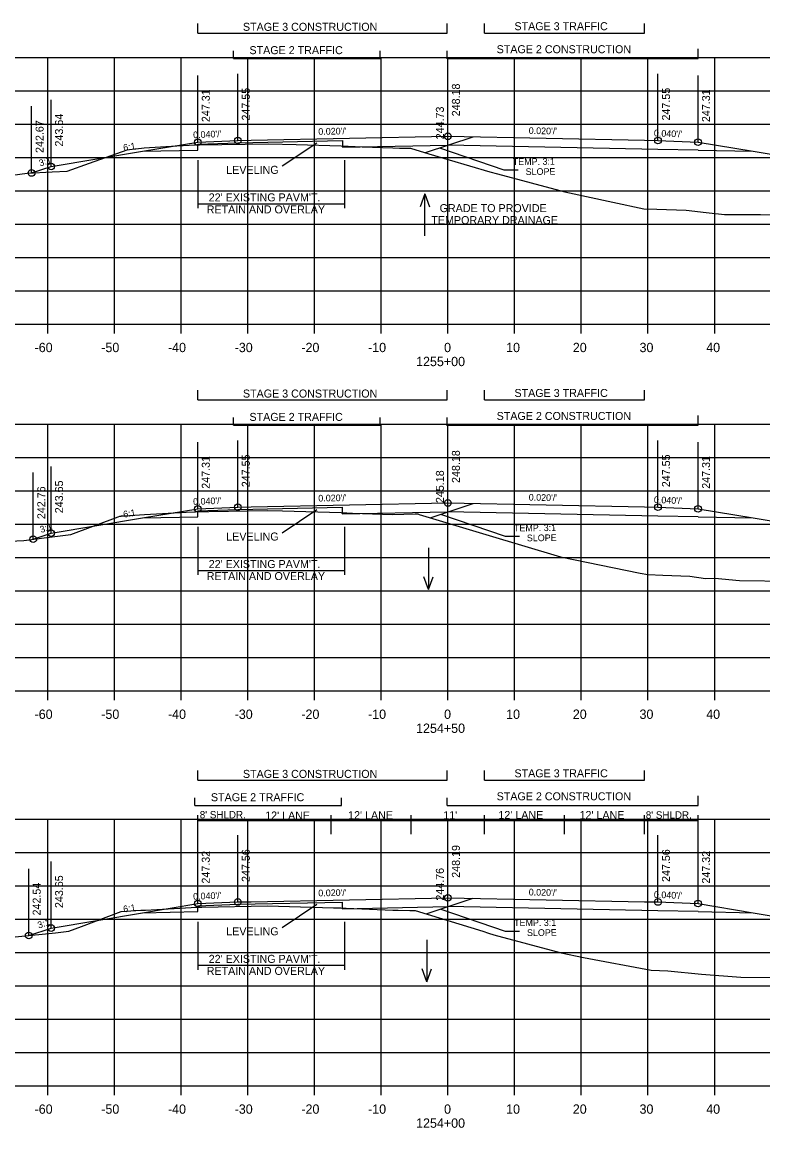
# Model space of a CAD drawing. Extents: x 1342547 to 1344156, y -1532351 to -1517216.
# Drawn here: x 1342639 to 1342750.1, y -1526581.6 to -1526415.7 of the extents above; entities that cross this region are included whole.
import ezdxf

# ---------------------------------------------------------------- set-up
doc = ezdxf.new("R2010")
doc.units = 0
for name, color, linetype in [('R_Alt Surface', 7, 'Continuous'), ('R_Axis', 7, 'Continuous'), ('R_Axis Annot', 7, 'Continuous'), ('R_Draft', 7, 'Continuous'), ('R_Exist Surface', 7, 'Continuous'), ('R_Fin Surface', 7, 'Continuous'), ('R_Grid', 7, 'Continuous'), ('R_No Plot', 7, 'Continuous'), ('R_Water', 7, 'Continuous'), ('R_Xsect Elev', 7, 'Continuous'), ('R_Xsect Slope', 7, 'Continuous')]:
    doc.layers.add(name, color=color, linetype=linetype)

msp = doc.modelspace()

# ---------------------------------------------------------------- linework, layer by layer
at = {"layer": 'R_Alt Surface'}
for points in [[(1342665.37, -1526434.93), (1342665.37, -1526434.05), (1342671.37, -1526433.81), (1342687.05, -1526433.49)], [(1342687.05, -1526433.49), (1342687.05, -1526434.49), (1342702.87, -1526434.18)], [(1342657.09, -1526435.09), (1342665.37, -1526434.93)], [(1342740.37, -1526434.93), (1342734.37, -1526434.81), (1342702.87, -1526434.18)], [(1342740.37, -1526434.93), (1342748.64, -1526435.09)], [(1342657.09, -1526490.09), (1342665.37, -1526489.92)], [(1342665.37, -1526489.92), (1342665.37, -1526489.04), (1342671.37, -1526488.8), (1342687.04, -1526488.49)], [(1342687.04, -1526488.49), (1342687.04, -1526489.49), (1342702.87, -1526489.17)], [(1342740.37, -1526489.92), (1342734.37, -1526489.8), (1342702.87, -1526489.17)], [(1342740.37, -1526489.92), (1342748.64, -1526490.09)], [(1342665.37, -1526549.13), (1342665.37, -1526548.25), (1342671.37, -1526548.01), (1342687.03, -1526547.7)], [(1342687.03, -1526547.7), (1342687.03, -1526548.7), (1342702.87, -1526548.38)], [(1342657.09, -1526549.3), (1342665.37, -1526549.13)], [(1342740.37, -1526549.13), (1342734.37, -1526549.01), (1342702.87, -1526548.38)], [(1342740.37, -1526549.13), (1342748.64, -1526549.3)]]:
    msp.add_lwpolyline(points, dxfattribs=at)
at = {"layer": 'R_Axis'}
for p, q in [((1342562.87, -1526461.02), (1342842.87, -1526461.02)), ((1342642.87, -1526462.42), (1342642.87, -1526461.02)), ((1342652.87, -1526462.42), (1342652.87, -1526461.02)), ((1342662.87, -1526462.42), (1342662.87, -1526461.02)), ((1342672.87, -1526462.42), (1342672.87, -1526461.02)), ((1342682.87, -1526462.42), (1342682.87, -1526461.02)), ((1342692.87, -1526462.42), (1342692.87, -1526461.02)), ((1342702.87, -1526462.42), (1342702.87, -1526461.02)), ((1342712.87, -1526462.42), (1342712.87, -1526461.02)), ((1342722.87, -1526462.42), (1342722.87, -1526461.02)), ((1342732.87, -1526462.42), (1342732.87, -1526461.02)), ((1342742.87, -1526462.42), (1342742.87, -1526461.02)), ((1342562.87, -1526516.02), (1342842.87, -1526516.02)), ((1342642.87, -1526517.42), (1342642.87, -1526516.02)), ((1342652.87, -1526517.42), (1342652.87, -1526516.02)), ((1342662.87, -1526517.42), (1342662.87, -1526516.02)), ((1342672.87, -1526517.42), (1342672.87, -1526516.02)), ((1342682.87, -1526517.42), (1342682.87, -1526516.02)), ((1342692.87, -1526517.42), (1342692.87, -1526516.02)), ((1342702.87, -1526517.42), (1342702.87, -1526516.02)), ((1342712.87, -1526517.42), (1342712.87, -1526516.02)), ((1342722.87, -1526517.42), (1342722.87, -1526516.02)), ((1342732.87, -1526517.42), (1342732.87, -1526516.02)), ((1342742.87, -1526517.42), (1342742.87, -1526516.02)), ((1342562.87, -1526575.24), (1342842.87, -1526575.24)), ((1342642.87, -1526576.64), (1342642.87, -1526575.24)), ((1342652.87, -1526576.64), (1342652.87, -1526575.24)), ((1342662.87, -1526576.64), (1342662.87, -1526575.24)), ((1342672.87, -1526576.64), (1342672.87, -1526575.24)), ((1342682.87, -1526576.64), (1342682.87, -1526575.24)), ((1342692.87, -1526576.64), (1342692.87, -1526575.24)), ((1342702.87, -1526576.64), (1342702.87, -1526575.24)), ((1342712.87, -1526576.64), (1342712.87, -1526575.24)), ((1342722.87, -1526576.64), (1342722.87, -1526575.24)), ((1342732.87, -1526576.64), (1342732.87, -1526575.24)), ((1342742.87, -1526576.64), (1342742.87, -1526575.24))]:
    msp.add_line(p, q, dxfattribs=at)
at = {"layer": 'R_Draft'}
for p, q in [((1342665.37, -1526417.36), (1342665.37, -1526415.93)), ((1342702.78, -1526417.36), (1342702.78, -1526415.93)), ((1342708.37, -1526417.36), (1342708.37, -1526415.93)), ((1342732.37, -1526417.36), (1342732.37, -1526415.93)), ((1342665.37, -1526417.36), (1342702.78, -1526417.36)), ((1342708.37, -1526417.36), (1342732.37, -1526417.36)), ((1342670.72, -1526421.16), (1342670.72, -1526420.01)), ((1342692.72, -1526421.25), (1342692.72, -1526420.01)), ((1342702.78, -1526421.25), (1342702.78, -1526420.01)), ((1342740.38, -1526421.16), (1342740.38, -1526419.72)), ((1342670.72, -1526421.16), (1342692.72, -1526421.16)), ((1342702.78, -1526421.16), (1342740.38, -1526421.16)), ((1342699.49, -1526435.3), (1342706.64, -1526432.92)), ((1342665.37, -1526436.45), (1342665.37, -1526443.64)), ((1342687.37, -1526436.45), (1342687.37, -1526443.64)), ((1342665.37, -1526442.97), (1342687.37, -1526442.97)), ((1342665.37, -1526472.36), (1342665.37, -1526470.93)), ((1342702.78, -1526472.36), (1342702.78, -1526470.93)), ((1342708.37, -1526472.36), (1342708.37, -1526470.93)), ((1342732.37, -1526472.36), (1342732.37, -1526470.93)), ((1342665.37, -1526472.36), (1342702.78, -1526472.36)), ((1342708.37, -1526472.36), (1342732.37, -1526472.36)), ((1342670.72, -1526476.16), (1342670.72, -1526475.01)), ((1342692.72, -1526476.25), (1342692.72, -1526475.01)), ((1342702.78, -1526476.25), (1342702.78, -1526475.01)), ((1342740.38, -1526476.16), (1342740.38, -1526474.72)), ((1342670.72, -1526476.16), (1342692.72, -1526476.16)), ((1342702.78, -1526476.16), (1342740.38, -1526476.16)), ((1342700.23, -1526490.05), (1342706.64, -1526487.92)), ((1342665.37, -1526491.44), (1342665.37, -1526498.64)), ((1342687.37, -1526491.44), (1342687.37, -1526498.64)), ((1342665.37, -1526497.96), (1342687.37, -1526497.96)), ((1342665.37, -1526529.4), (1342665.37, -1526527.97)), ((1342702.78, -1526529.4), (1342702.78, -1526527.97)), ((1342708.37, -1526529.4), (1342708.37, -1526527.97)), ((1342732.37, -1526529.4), (1342732.37, -1526527.97)), ((1342665.37, -1526529.4), (1342702.78, -1526529.4)), ((1342708.37, -1526529.4), (1342732.37, -1526529.4)), ((1342664.93, -1526533.19), (1342664.93, -1526532.05)), ((1342686.94, -1526533.19), (1342686.94, -1526532.05)), ((1342702.78, -1526533.19), (1342702.78, -1526532.05)), ((1342740.38, -1526533.19), (1342740.38, -1526531.76)), ((1342664.93, -1526533.19), (1342686.94, -1526533.19)), ((1342702.78, -1526533.19), (1342740.38, -1526533.19)), ((1342699.6, -1526549.47), (1342706.64, -1526547.13)), ((1342665.37, -1526550.65), (1342665.37, -1526557.85)), ((1342687.37, -1526550.65), (1342687.37, -1526557.85)), ((1342665.37, -1526557.17), (1342687.37, -1526557.17))]:
    msp.add_line(p, q, dxfattribs=at)
at = {"layer": 'R_Exist Surface'}
for points in [[(1342633.14, -1526439.28), (1342639.79, -1526438.38), (1342643.56, -1526438.2), (1342645.79, -1526438.07), (1342649.15, -1526436.88), (1342654.77, -1526434.86), (1342655.52, -1526434.78), (1342656.06, -1526434.73), (1342657.33, -1526434.59), (1342662.22, -1526434.3), (1342665.04, -1526434.13), (1342669, -1526434.07), (1342675.95, -1526433.96), (1342680.13, -1526434.08), (1342686.89, -1526434.28), (1342690.04, -1526434.41), (1342694.63, -1526434.6), (1342695.63, -1526434.63), (1342696.4, -1526434.65), (1342697.25, -1526434.65), (1342700.02, -1526435.46), (1342709.18, -1526438.16), (1342710.29, -1526438.47), (1342720.38, -1526441.19), (1342727.59, -1526442.73), (1342732.23, -1526443.75), (1342734.19, -1526443.8), (1342738.61, -1526443.91), (1342741.6, -1526444.28), (1342744.36, -1526444.58), (1342749.73, -1526444.6), (1342766.28, -1526444.64)], [(1342636.21, -1526493.62), (1342639.28, -1526493.45), (1342642.34, -1526493.05), (1342646.32, -1526492.55), (1342653.45, -1526489.9), (1342653.7, -1526489.81), (1342653.83, -1526489.8), (1342653.87, -1526489.8), (1342653.92, -1526489.79), (1342654.03, -1526489.79), (1342654.38, -1526489.77), (1342657.39, -1526489.58), (1342663.61, -1526489.24), (1342665.01, -1526489.16), (1342667.01, -1526489.13), (1342675.86, -1526488.98), (1342678.05, -1526489.04), (1342686.88, -1526489.28), (1342688.59, -1526489.35), (1342694.54, -1526489.56), (1342697.94, -1526489.49), (1342698.17, -1526489.48), (1342698.35, -1526489.48), (1342698.58, -1526489.55), (1342709.05, -1526492.72), (1342719.25, -1526495.79), (1342719.76, -1526495.93), (1342731.69, -1526498.37), (1342732.84, -1526498.58), (1342735.11, -1526498.66), (1342739.13, -1526498.84), (1342741.51, -1526499.16), (1342742.9, -1526499.1), (1342746.61, -1526499.48), (1342761.7, -1526499.67)], [(1342632.87, -1526553.43), (1342644.06, -1526552.29), (1342646.05, -1526552.04), (1342647.94, -1526551.34), (1342653.87, -1526549.12), (1342656.84, -1526548.93), (1342657.52, -1526548.89), (1342664.4, -1526548.5), (1342665.03, -1526548.46), (1342665.96, -1526548.45), (1342675.82, -1526548.28), (1342685.71, -1526548.55), (1342686.84, -1526548.58), (1342687.64, -1526548.62), (1342694.61, -1526548.9), (1342695.39, -1526548.92), (1342697.14, -1526548.97), (1342697.47, -1526548.98), (1342697.98, -1526548.97), (1342708.1, -1526552.08), (1342708.95, -1526552.34), (1342709.77, -1526552.59), (1342719.87, -1526555.32), (1342723.22, -1526556.01), (1342733.33, -1526557.92), (1342735.85, -1526558), (1342740.88, -1526558.52), (1342746.8, -1526558.96), (1342757.04, -1526558.98)]]:
    msp.add_lwpolyline(points, dxfattribs=at)
at = {"layer": 'R_Fin Surface'}
for points in [[(1342640.46, -1526438.35), (1342643.37, -1526437.38), (1342657.09, -1526435.09), (1342665.37, -1526433.72), (1342671.37, -1526433.48), (1342673.37, -1526433.44), (1342702.87, -1526432.85), (1342732.37, -1526433.44), (1342734.37, -1526433.48), (1342740.37, -1526433.72), (1342748.64, -1526435.09), (1342762.37, -1526437.38), (1342784.24, -1526444.67)], [(1342640.71, -1526493.26), (1342643.37, -1526492.38), (1342657.09, -1526490.09), (1342665.37, -1526488.71), (1342671.37, -1526488.47), (1342673.37, -1526488.43), (1342702.87, -1526487.84), (1342732.37, -1526488.43), (1342734.37, -1526488.47), (1342740.37, -1526488.71), (1342748.64, -1526490.09), (1342762.37, -1526492.38), (1342784.22, -1526499.66)], [(1342640.02, -1526552.7), (1342643.37, -1526551.59), (1342657.09, -1526549.3), (1342665.37, -1526547.92), (1342671.37, -1526547.68), (1342673.37, -1526547.64), (1342702.87, -1526547.05), (1342732.37, -1526547.64), (1342734.37, -1526547.68), (1342740.37, -1526547.92), (1342748.64, -1526549.3), (1342762.37, -1526551.59), (1342784.63, -1526559.01)]]:
    msp.add_lwpolyline(points, dxfattribs=at)
at = {"layer": 'R_Grid'}
for p, q in [((1342562.87, -1526421.02), (1342842.87, -1526421.02)), ((1342642.87, -1526461.02), (1342642.87, -1526421.02)), ((1342652.87, -1526461.02), (1342652.87, -1526421.02)), ((1342662.87, -1526461.02), (1342662.87, -1526421.02)), ((1342672.87, -1526461.02), (1342672.87, -1526421.02)), ((1342682.87, -1526461.02), (1342682.87, -1526421.02)), ((1342692.87, -1526461.02), (1342692.87, -1526421.02)), ((1342702.87, -1526461.02), (1342702.87, -1526421.02)), ((1342712.87, -1526461.02), (1342712.87, -1526421.02)), ((1342722.87, -1526461.02), (1342722.87, -1526421.02)), ((1342732.87, -1526461.02), (1342732.87, -1526421.02)), ((1342742.87, -1526461.02), (1342742.87, -1526421.02)), ((1342562.87, -1526426.02), (1342842.87, -1526426.02)), ((1342562.87, -1526431.02), (1342842.87, -1526431.02)), ((1342562.87, -1526436.02), (1342842.87, -1526436.02)), ((1342562.87, -1526441.02), (1342842.87, -1526441.02)), ((1342562.87, -1526446.02), (1342842.87, -1526446.02)), ((1342562.87, -1526451.02), (1342842.87, -1526451.02)), ((1342562.87, -1526456.02), (1342842.87, -1526456.02)), ((1342562.87, -1526461.02), (1342842.87, -1526461.02)), ((1342562.87, -1526476.02), (1342842.87, -1526476.02)), ((1342642.87, -1526516.02), (1342642.87, -1526476.02)), ((1342652.87, -1526516.02), (1342652.87, -1526476.02)), ((1342662.87, -1526516.02), (1342662.87, -1526476.02)), ((1342672.87, -1526516.02), (1342672.87, -1526476.02)), ((1342682.87, -1526516.02), (1342682.87, -1526476.02)), ((1342692.87, -1526516.02), (1342692.87, -1526476.02)), ((1342702.87, -1526516.02), (1342702.87, -1526476.02)), ((1342712.87, -1526516.02), (1342712.87, -1526476.02)), ((1342722.87, -1526516.02), (1342722.87, -1526476.02)), ((1342732.87, -1526516.02), (1342732.87, -1526476.02)), ((1342742.87, -1526516.02), (1342742.87, -1526476.02)), ((1342562.87, -1526481.02), (1342842.87, -1526481.02)), ((1342562.87, -1526486.02), (1342842.87, -1526486.02)), ((1342562.87, -1526491.02), (1342842.87, -1526491.02)), ((1342562.87, -1526496.02), (1342842.87, -1526496.02)), ((1342562.87, -1526501.02), (1342842.87, -1526501.02)), ((1342562.87, -1526506.02), (1342842.87, -1526506.02)), ((1342562.87, -1526511.02), (1342842.87, -1526511.02)), ((1342562.87, -1526516.02), (1342842.87, -1526516.02)), ((1342562.87, -1526535.24), (1342842.87, -1526535.24)), ((1342642.87, -1526575.24), (1342642.87, -1526535.24)), ((1342652.87, -1526575.24), (1342652.87, -1526535.24)), ((1342662.87, -1526575.24), (1342662.87, -1526535.24)), ((1342672.87, -1526575.24), (1342672.87, -1526535.24)), ((1342682.87, -1526575.24), (1342682.87, -1526535.24)), ((1342692.87, -1526575.24), (1342692.87, -1526535.24)), ((1342702.87, -1526575.24), (1342702.87, -1526535.24)), ((1342712.87, -1526575.24), (1342712.87, -1526535.24)), ((1342722.87, -1526575.24), (1342722.87, -1526535.24)), ((1342732.87, -1526575.24), (1342732.87, -1526535.24)), ((1342742.87, -1526575.24), (1342742.87, -1526535.24)), ((1342562.87, -1526540.24), (1342842.87, -1526540.24)), ((1342562.87, -1526545.24), (1342842.87, -1526545.24)), ((1342562.87, -1526550.24), (1342842.87, -1526550.24)), ((1342562.87, -1526555.24), (1342842.87, -1526555.24)), ((1342562.87, -1526560.24), (1342842.87, -1526560.24)), ((1342562.87, -1526565.24), (1342842.87, -1526565.24)), ((1342562.87, -1526570.24), (1342842.87, -1526570.24)), ((1342562.87, -1526575.24), (1342842.87, -1526575.24))]:
    msp.add_line(p, q, dxfattribs=at)
at = {"layer": 'R_No Plot'}
for centre in [(1342665.37, -1526433.72), (1342671.37, -1526433.48), (1342702.87, -1526432.85), (1342734.37, -1526433.48), (1342740.37, -1526433.72), (1342643.37, -1526437.38), (1342640.46, -1526438.35), (1342665.37, -1526488.71), (1342671.37, -1526488.47), (1342702.87, -1526487.84), (1342734.37, -1526488.47), (1342740.37, -1526488.71), (1342640.71, -1526493.26), (1342643.37, -1526492.38), (1342665.37, -1526547.92), (1342671.37, -1526547.68), (1342702.87, -1526547.05), (1342734.37, -1526547.68), (1342740.37, -1526547.92), (1342643.37, -1526551.59), (1342640.02, -1526552.7)]:
    msp.add_circle(centre, 0.5, dxfattribs=at)
at = {"layer": 'R_Water'}
for p, q in [((1342699.39, -1526441.49), (1342698.69, -1526443.42)), ((1342699.39, -1526447.78), (1342699.39, -1526441.49)), ((1342699.39, -1526441.49), (1342700.09, -1526443.42)), ((1342699.94, -1526494.55), (1342699.94, -1526500.83)), ((1342699.94, -1526500.83), (1342699.24, -1526498.91)), ((1342699.94, -1526500.83), (1342700.64, -1526498.91)), ((1342699.71, -1526553.36), (1342699.71, -1526559.65)), ((1342699.71, -1526559.65), (1342699.01, -1526557.72)), ((1342699.71, -1526559.65), (1342700.41, -1526557.72))]:
    msp.add_line(p, q, dxfattribs=at)
at = {"layer": 'R_Xsect Elev'}
for p, q in [((1342671.37, -1526433.48), (1342671.37, -1526423.48)), ((1342702.87, -1526432.85), (1342702.87, -1526422.85)), ((1342734.37, -1526433.48), (1342734.37, -1526423.48)), ((1342665.37, -1526433.72), (1342665.37, -1526423.72)), ((1342740.37, -1526433.72), (1342740.37, -1526423.72)), ((1342702.87, -1526436.3), (1342702.87, -1526426.3)), ((1342640.46, -1526438.35), (1342640.46, -1526428.35)), ((1342643.37, -1526437.38), (1342643.37, -1526427.38)), ((1342683.22, -1526433.86), (1342678.02, -1526437.35)), ((1342701.59, -1526434.6), (1342711.28, -1526437.9)), ((1342711.28, -1526437.9), (1342713.42, -1526437.9)), ((1342702.87, -1526487.84), (1342702.87, -1526477.84)), ((1342665.37, -1526488.71), (1342665.37, -1526478.71)), ((1342671.37, -1526488.47), (1342671.37, -1526478.47)), ((1342734.37, -1526488.47), (1342734.37, -1526478.47)), ((1342740.37, -1526488.71), (1342740.37, -1526478.71)), ((1342702.87, -1526490.85), (1342702.87, -1526480.85)), ((1342640.71, -1526493.26), (1342640.71, -1526483.26)), ((1342643.37, -1526492.38), (1342643.37, -1526482.38)), ((1342683.22, -1526488.86), (1342678.02, -1526492.35)), ((1342701.77, -1526489.54), (1342711.46, -1526492.84)), ((1342711.46, -1526492.84), (1342713.6, -1526492.84)), ((1342665.37, -1526547.92), (1342665.37, -1526534.67)), ((1342685.37, -1526537.53), (1342685.37, -1526534.67)), ((1342697.37, -1526537.53), (1342697.37, -1526534.67)), ((1342708.37, -1526537.53), (1342708.37, -1526534.67)), ((1342720.37, -1526537.53), (1342720.37, -1526534.67)), ((1342732.37, -1526537.53), (1342732.37, -1526534.67)), ((1342740.37, -1526547.92), (1342740.37, -1526534.67)), ((1342740.37, -1526535.53), (1342665.37, -1526535.53)), ((1342665.37, -1526547.92), (1342665.37, -1526537.92)), ((1342665.37, -1526547.92), (1342665.37, -1526537.92)), ((1342671.37, -1526547.68), (1342671.37, -1526537.68)), ((1342702.87, -1526547.05), (1342702.87, -1526537.05)), ((1342734.37, -1526547.68), (1342734.37, -1526537.68)), ((1342740.37, -1526547.92), (1342740.37, -1526537.92)), ((1342740.37, -1526547.92), (1342740.37, -1526537.92)), ((1342702.87, -1526550.48), (1342702.87, -1526540.48)), ((1342640.02, -1526552.7), (1342640.02, -1526542.7)), ((1342643.37, -1526551.59), (1342643.37, -1526541.59)), ((1342683.22, -1526548.07), (1342678.02, -1526551.56)), ((1342701.79, -1526548.74), (1342711.48, -1526552.04)), ((1342711.48, -1526552.04), (1342713.63, -1526552.04))]:
    msp.add_line(p, q, dxfattribs=at)

# ---------------------------------------------------------------- texts
at = {"layer": 'R_Axis Annot'}
for s, p in [('-60', (1342640.9, -1526465.22)), ('-50', (1342650.9, -1526465.22)), ('-40', (1342660.9, -1526465.22)), ('-30', (1342670.9, -1526465.22)), ('-20', (1342680.9, -1526465.22)), ('-10', (1342690.9, -1526465.22)), ('0', (1342702.3, -1526465.22)), ('10', (1342711.6, -1526465.22)), ('20', (1342721.6, -1526465.22)), ('30', (1342731.6, -1526465.22)), ('40', (1342741.6, -1526465.22)), ('1255+00', (1342698.1, -1526467.32)), ('-60', (1342640.9, -1526520.22)), ('-50', (1342650.9, -1526520.22)), ('-40', (1342660.9, -1526520.22)), ('-30', (1342670.9, -1526520.22)), ('-20', (1342680.9, -1526520.22)), ('-10', (1342690.9, -1526520.22)), ('0', (1342702.3, -1526520.22)), ('10', (1342711.6, -1526520.22)), ('20', (1342721.6, -1526520.22)), ('30', (1342731.6, -1526520.22)), ('40', (1342741.6, -1526520.22)), ('1254+50', (1342698.1, -1526522.32)), ('-60', (1342640.9, -1526579.44)), ('-50', (1342650.9, -1526579.44)), ('-40', (1342660.9, -1526579.44)), ('-30', (1342670.9, -1526579.44)), ('-20', (1342680.9, -1526579.44)), ('-10', (1342690.9, -1526579.44)), ('0', (1342702.3, -1526579.44)), ('10', (1342711.6, -1526579.44)), ('20', (1342721.6, -1526579.44)), ('30', (1342731.6, -1526579.44)), ('40', (1342741.6, -1526579.44)), ('1254+00', (1342698.1, -1526581.54))]:
    msp.add_text(s, height=1.4, dxfattribs=at).set_placement(p)
at = {"layer": 'R_Draft'}
for s, p in [('STAGE 3 CONSTRUCTION', (1342672.14, -1526417.03)), ('STAGE 3 TRAFFIC', (1342712.85, -1526416.94)), ('STAGE 2 TRAFFIC', (1342673.12, -1526420.53)), ('STAGE 2 CONSTRUCTION', (1342710.18, -1526420.39)), ("22' EXISTING PAVM'T.", (1342667.01, -1526442.61)), ('RETAIN AND OVERLAY', (1342666.71, -1526444.41)), ('STAGE 3 CONSTRUCTION', (1342672.14, -1526472.03)), ('STAGE 3 TRAFFIC', (1342712.85, -1526471.94)), ('STAGE 2 TRAFFIC', (1342673.12, -1526475.53)), ('STAGE 2 CONSTRUCTION', (1342710.18, -1526475.39)), ("22' EXISTING PAVM'T.", (1342667.01, -1526497.6)), ('RETAIN AND OVERLAY', (1342666.71, -1526499.4)), ('STAGE 3 CONSTRUCTION', (1342672.14, -1526529.07)), ('STAGE 3 TRAFFIC', (1342712.85, -1526528.98)), ('STAGE 2 TRAFFIC', (1342667.34, -1526532.57)), ('STAGE 2 CONSTRUCTION', (1342710.18, -1526532.43)), ("22' EXISTING PAVM'T.", (1342667.01, -1526556.81)), ('RETAIN AND OVERLAY', (1342666.71, -1526558.61))]:
    msp.add_text(s, height=1.2, dxfattribs=at).set_placement(p)
at = {"layer": 'R_Water'}
for s, p in [('GRADE TO PROVIDE', (1342701.63, -1526444.22)), ('TEMPORARY DRAINAGE', (1342700.39, -1526446.02))]:
    msp.add_text(s, height=1.2, rotation=359.9909, dxfattribs=at).set_placement(p)
at = {"layer": 'R_Xsect Elev'}
for s, p in [('248.18', (1342704.67, -1526429.85)), ('247.31', (1342667.17, -1526430.72)), ('247.55', (1342673.17, -1526430.48)), ('247.55', (1342736.17, -1526430.48)), ('247.31', (1342742.17, -1526430.72)), ('244.73', (1342702.27, -1526433.3)), ('243.64', (1342645.17, -1526434.38)), ('242.67', (1342642.26, -1526435.35)), ('248.18', (1342704.67, -1526484.84)), ('247.31', (1342667.17, -1526485.71)), ('247.55', (1342673.17, -1526485.47)), ('247.55', (1342736.17, -1526485.47)), ('247.31', (1342742.17, -1526485.71)), ('245.18', (1342702.27, -1526487.85)), ('243.65', (1342645.17, -1526489.38)), ('242.76', (1342642.51, -1526490.26)), ('248.19', (1342704.67, -1526544.05)), ('247.32', (1342667.17, -1526544.92)), ('247.56', (1342673.17, -1526544.68)), ('247.56', (1342736.17, -1526544.68)), ('247.32', (1342742.17, -1526544.92)), ('244.76', (1342702.27, -1526547.48)), ('243.65', (1342645.17, -1526548.59)), ('242.54', (1342641.82, -1526549.7))]:
    msp.add_text(s, height=1.2, rotation=90, dxfattribs=at).set_placement(p)
for s, height, p in [('LEVELING', 1.2, (1342669.64, -1526438.48)), ('LEVELING', 1.2, (1342669.64, -1526493.47)), ("8' SHLDR.", 1.1, (1342665.67, -1526535.14)), ("12' LANE", 1.2, (1342675.48, -1526535.31)), ("12' LANE", 1.2, (1342687.91, -1526535.26)), ("11'", 1.2, (1342702.18, -1526535.26)), ("12' LANE", 1.2, (1342710.44, -1526535.23)), ("12' LANE", 1.2, (1342722.61, -1526535.24)), ("8' SHLDR.", 1.1, (1342732.54, -1526535.18)), ('LEVELING', 1.2, (1342669.64, -1526552.68))]:
    msp.add_text(s, height=height, dxfattribs=at).set_placement(p)
at = {"layer": 'R_Xsect Slope'}
for s, rotation, p in [("0.040'/'", 2.2906, (1342664.69, -1526433.14)), ("0.020'/'", 1.1458, (1342683.45, -1526432.63)), ("0.020'/'", 358.8542, (1342714.98, -1526432.49)), ("0.040'/'", 357.709, (1342733.74, -1526432.85)), ('6:1', 9.4623, (1342654.28, -1526435.06)), ('3:1', 18.4349, (1342641.75, -1526437.39)), ('TEMP. 3:1', 0.3758, (1342712.6, -1526437.16)), ('SLOPE', 0.3758, (1342714.53, -1526438.65)), ("0.020'/'", 1.1458, (1342683.45, -1526487.63)), ("0.020'/'", 358.8542, (1342714.98, -1526487.48)), ("0.040'/'", 2.2906, (1342664.69, -1526488.14)), ("0.040'/'", 357.7091, (1342733.74, -1526487.84)), ('6:1', 9.4623, (1342654.28, -1526490.05)), ('3:1', 18.4349, (1342641.88, -1526492.35)), ('TEMP. 3:1', 0.3758, (1342712.78, -1526492.09)), ('SLOPE', 0.3758, (1342714.71, -1526493.58)), ("0.040'/'", 2.2906, (1342664.69, -1526547.35)), ("0.020'/'", 1.1458, (1342683.45, -1526546.84)), ("0.020'/'", 358.8542, (1342714.98, -1526546.69)), ("0.040'/'", 357.7091, (1342733.74, -1526547.05)), ('6:1', 9.4623, (1342654.28, -1526549.26)), ('3:1', 18.4349, (1342641.54, -1526551.67)), ('TEMP. 3:1', 0.3758, (1342712.8, -1526551.3)), ('SLOPE', 0.3758, (1342714.73, -1526552.78))]:
    msp.add_text(s, height=1, rotation=rotation, dxfattribs=at).set_placement(p)

doc.saveas('drawing.dxf')
